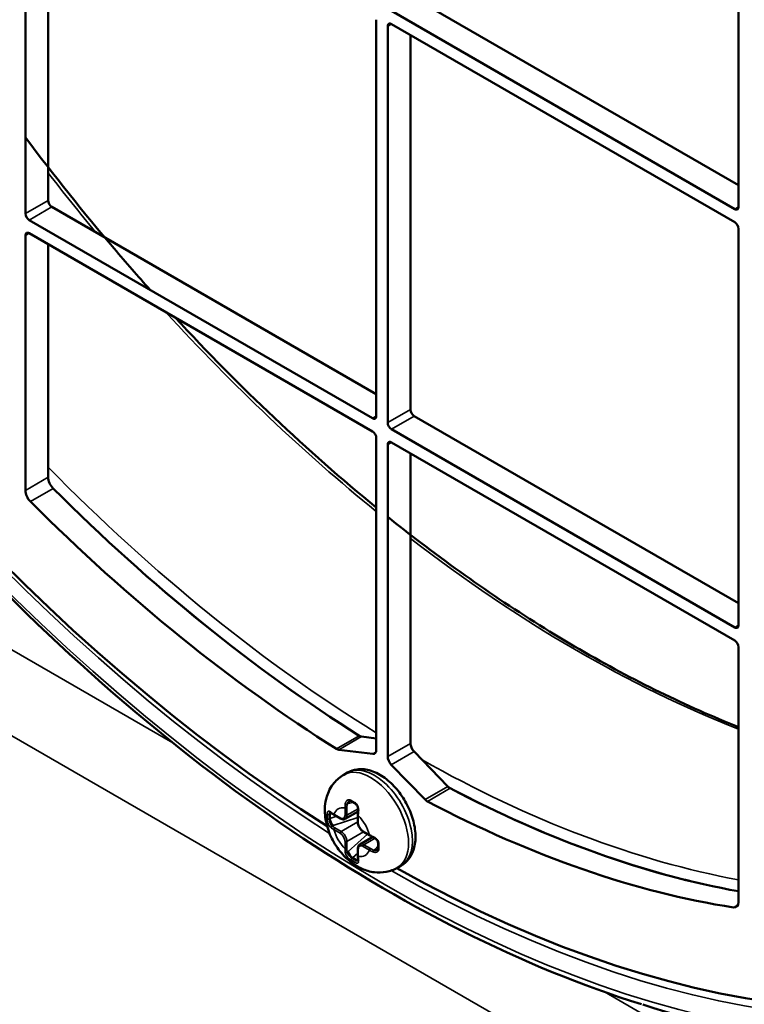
# Model space of a CAD drawing. Header units: millimetres. Extents: x 50 to 3176, y 50 to 2109.
# Tile 739 of 817: x 1944 to 1971, y 1599 to 1636. Entities that reach past the tile are written whole.
import ezdxf

# ---------------------------------------------------------------- set-up
doc = ezdxf.new("R2010")
doc.units = ezdxf.units.MM
doc.header["$LTSCALE"] = 10
doc.layers.add('Visible (ISO)', color=7, linetype='Continuous', lineweight=50)
doc.layers.add('Visible Narrow (ISO)', color=7, linetype='Continuous', lineweight=35)

msp = doc.modelspace()

# ---------------------------------------------------------------- linework, layer by layer
at = {"layer": 'Visible (ISO)'}
for p, q in [((1970.4612, 1643.9209), (1970.4612, 1629.1423)), ((1943.874, 1628.8974), (1943.874, 1643.6759)), ((1944.7225, 1629.3873), (1944.7225, 1643.3493)), ((1970.4612, 1629.9588), (1958.3697, 1636.9398)), ((1970.3198, 1629.0607), (1957.5211, 1636.4499)), ((1956.9555, 1636.1233), (1956.9555, 1621.3448)), ((1957.3797, 1621.0998), (1957.3797, 1635.8784)), ((1957.5211, 1635.96), (1970.3198, 1628.5708)), ((1958.2282, 1621.5897), (1958.2282, 1635.5518)), ((1956.9555, 1622.1613), (1944.8639, 1629.1423)), ((1956.814, 1621.2631), (1944.0154, 1628.6524)), ((1944.0154, 1628.1625), (1956.814, 1620.7732)), ((1970.4612, 1628.3258), (1970.4612, 1613.5472)), ((1943.874, 1618.5745), (1943.874, 1628.0809)), ((1944.7225, 1619.0644), (1944.7225, 1627.7543)), ((1970.4612, 1614.3637), (1958.3697, 1621.3448)), ((1970.3198, 1613.4656), (1957.5211, 1620.8549)), ((1956.9555, 1620.5283), (1956.9555, 1608.8966)), ((1957.3797, 1608.6517), (1957.3797, 1620.2833)), ((1957.5211, 1620.365), (1970.3198, 1612.9757)), ((1958.2282, 1619.9567), (1958.2282, 1609.1416)), ((1970.4612, 1612.7307), (1970.4612, 1603.2244)), ((1956.9555, 1609.3246), (1956.4072, 1609.3924)), ((1955.5587, 1608.9025), (1956.8209, 1608.7463)), ((1959.625, 1607.5346), (1958.3628, 1608.8359)), ((1957.5143, 1608.346), (1958.7765, 1607.0447)), ((1955.8847, 1608.0533), (1955.7433, 1607.9716)), ((1955.9368, 1606.9846), (1955.9368, 1606.9846)), ((1955.223, 1606.3416), (1955.223, 1606.5049)), ((1955.3842, 1606.4766), (1955.6223, 1606.3392)), ((1956.2766, 1606.6035), (1955.7973, 1606.3268)), ((1956.2691, 1606.4737), (1956.2691, 1606.1987)), ((1956.4708, 1605.8493), (1956.709, 1605.7118)), ((1956.8251, 1605.6534), (1956.3458, 1605.3767)), ((1956.2691, 1605.219), (1956.2691, 1604.944)), ((1956.9853, 1605.1685), (1956.9853, 1605.1685)), ((1956.213, 1604.7903), (1956.0716, 1604.8719)), ((1957.8847, 1604.5892), (1957.7433, 1604.5075))]:
    msp.add_line(p, q, dxfattribs=at)
for centre, major_axis, ratio, start_param, end_param in [((1957.1676, 1652.0042), (-28.9, 50.0563), 0.5773503, 2.3697486, 7.0550293), ((1957.1676, 1652.0042), (-28.9, 50.0563), 0.5773503, 0.8354587, 2.306134), ((1957.5211, 1635.7967), (-0.1, 0.1732), 0.5773503, 5.4977871, 7.0685835), ((1944.8639, 1629.3056), (-0.1, 0.1732), 0.5773503, 0.7853982, 2.3561945), ((1944.0154, 1628.8157), (0.1, -0.1732), 0.5773503, 3.9269908, 5.4977871), ((1970.3198, 1629.224), (0.1, -0.1732), 0.5773503, 5.4977871, 7.0685835), ((1970.3198, 1628.4075), (-0.1, 0.1732), 0.5773503, 3.9269908, 5.4977871), ((1944.0154, 1627.9992), (-0.1, 0.1732), 0.5773503, 5.4977871, 7.0685835), ((1958.3697, 1621.5081), (-0.1, 0.1732), 0.5773503, 0.7853982, 2.3561945), ((1956.814, 1621.4264), (0.1, -0.1732), 0.5773503, 5.4977871, 7.0685835), ((1956.814, 1620.6099), (-0.1, 0.1732), 0.5773503, 3.9269908, 5.4977871), ((1957.5211, 1621.0182), (0.1, -0.1732), 0.5773503, 3.9269908, 5.4977871), ((1957.5211, 1620.2017), (-0.1, 0.1732), 0.5773503, 5.4977871, 7.0685835), ((1945.0053, 1618.9011), (-0.2, 0.3464), 0.5773503, 0.7853982, 2.0057838), ((1944.1568, 1618.4112), (0.2, -0.3464), 0.5773503, 3.9269908, 5.1473764), ((1958.0161, 1652.4941), (-27, 46.7654), 0.5773503, 2.0057838, 2.3117659), ((1957.1676, 1652.0042), (27, -46.7654), 0.5773503, 5.1473764, 5.4533585), ((1970.3198, 1613.6289), (0.1, -0.1732), 0.5773503, 5.4977871, 7.0685835), ((1970.3198, 1612.8124), (-0.1, 0.1732), 0.5773503, 3.9269908, 5.4977871), ((1956.3296, 1609.6652), (-0.15, 0.2598), 0.5773503, 2.3117659, 2.7305069), ((1958.4404, 1609.0191), (-0.15, 0.2598), 0.5773503, 0.7853982, 1.9818821), ((1955.4811, 1609.1753), (0.15, -0.2598), 0.5773503, 5.4533585, 5.8720995), ((1956.7433, 1609.0191), (0.15, -0.2598), 0.5773503, 5.8720995, 7.0685835), ((1957.5918, 1608.5292), (0.15, -0.2598), 0.5773503, 3.9269908, 5.1234747), ((1959.7026, 1607.7178), (-0.15, 0.2598), 0.5773503, 1.9818821, 2.4006231), ((1958.0161, 1652.4941), (-27, 46.7654), 0.5773503, 2.4006231, 2.6881855), ((1956.0511, 1606.8197), (-0.0741, 0.1871), 0.6530097, 0.224627, 0.8812869), ((1958.8541, 1607.2279), (0.15, -0.2598), 0.5773503, 5.1234747, 5.5422157), ((1957.1676, 1652.0042), (27, -46.7654), 0.5773503, 5.5422157, 5.8481978), ((1955.344, 1606.4114), (-0.0808, 0.184), 0.4890787, 0.325601, 0.8393074), ((1955.3027, 1606.5917), (-0.0311, -0.0392), 0.6598686, 0.0001311, 0.0005623), ((1956.328, 1606.6121), (-0.0496, 0.0063), 0.4808814, 6.2831531, 6.2835541), ((1955.344, 1606.2481), (-0.0808, 0.184), 0.489113, 0.8393644, 2.4101181), ((1956.8583, 1605.6936), (-0.0194, -0.0461), 0.4808723, 6.2828272, 6.2832092), ((1956.0511, 1605.0234), (0.1189, -0.1619), 0.4891047, 3.8730676, 5.4438208), ((1956.8996, 1605.35), (-0.1249, 0.1578), 0.6530078, 2.2603089, 2.9169692), ((1956.1925, 1604.9418), (-0.119, 0.1619), 0.4890808, 2.3022833, 2.8159929), ((1956.328, 1604.8159), (-0.0495, -0.0073), 0.6598636, 6.2825815, 6.2830184), ((1970.1783, 1603.3877), (0.2, -0.3464), 0.5773503, 5.8481978, 7.0685835)]:
    msp.add_ellipse(centre, major_axis=major_axis, ratio=ratio, start_param=start_param, end_param=end_param, dxfattribs=at)
for points, knots in [([(1987.5476, 1602.6558), (1990.5222, 1604.6378), (1992.9777, 1607.4823), (1996.5834, 1614.5992), (1997.7421, 1618.8579), (1998.6526, 1628.3564), (1998.4101, 1633.5899), (1996.5502, 1644.5139), (1994.9331, 1650.2025), (1990.485, 1661.4595), (1987.6543, 1667.0259), (1981.0658, 1677.4701), (1977.3091, 1682.346), (1969.2527, 1690.9113), (1964.9545, 1694.5995), (1956.257, 1700.4158), (1951.8592, 1702.5434), (1943.4098, 1705.0325), (1939.3611, 1705.3919), (1933.5257, 1704.5401), (1931.4907, 1703.9135), (1929.6206, 1702.9882)], [3.9640572, 3.9640572, 3.9640572, 3.9640572, 4.2873613, 4.2873613, 4.6078904, 4.6078904, 4.9270689, 4.9270689, 5.2462512, 5.2462512, 5.5655763, 5.5655763, 5.8849383, 5.8849383, 6.2042113, 6.2042113, 6.523339, 6.523339, 6.8428012, 6.8428012, 7.0315171, 7.0315171, 7.0315171, 7.0315171]), ([(1966.8429, 1599.4132), (1962.4311, 1600.793), (1957.8721, 1603.0856), (1948.8999, 1609.2598), (1944.4883, 1613.1432), (1936.2626, 1622.1007), (1932.4495, 1627.1725), (1925.8033, 1637.9924), (1922.971, 1643.7383), (1918.5714, 1655.3286), (1917.0052, 1661.1709), (1915.3006, 1672.368), (1915.1634, 1677.7207), (1915.9275, 1683.978), (1916.163, 1685.3534), (1916.4601, 1686.6788)], [2.9163352, 2.9163352, 2.9163352, 2.9163352, 3.2372528, 3.2372528, 3.5586651, 3.5586651, 3.8798407, 3.8798407, 4.200883, 4.200883, 4.5219994, 4.5219994, 4.8433527, 4.8433527, 4.9376464, 4.9376464, 4.9376464, 4.9376464]), ([(1948.5204, 1626.0514), (1948.0706, 1626.5555), (1947.625, 1627.0674), (1946.0488, 1628.9227), (1944.9437, 1630.3081), (1943.874, 1631.7357)], [3.58132392, 3.58132392, 3.58132392, 3.58132392, 3.62070021, 3.62070021, 3.72200152, 3.72200152, 3.72200152, 3.72200152]), ([(1970.4612, 1609.7494), (1969.4883, 1610.1354), (1968.509, 1610.569), (1966.5313, 1611.535), (1965.5328, 1612.0686), (1963.5356, 1613.2274), (1962.5368, 1613.8526), (1960.5577, 1615.1825), (1959.5773, 1615.886), (1958.194, 1616.9424), (1957.7862, 1617.2618), (1957.3797, 1617.5882)], [2.98645154, 2.98645154, 2.98645154, 2.98645154, 3.06476609, 3.06476609, 3.14405751, 3.14405751, 3.22333646, 3.22333646, 3.30161467, 3.30161467, 3.33445603, 3.33445603, 3.33445603, 3.33445603]), ([(1957.7433, 1604.5075), (1957.6127, 1604.4321), (1957.4693, 1604.38), (1957.175, 1604.3226), (1957.0252, 1604.3206), (1956.7168, 1604.3571), (1956.5633, 1604.4041), (1956.2415, 1604.5455), (1956.0832, 1604.6505), (1955.7732, 1604.9114), (1955.6285, 1605.074), (1955.3799, 1605.429), (1955.2766, 1605.6217), (1955.119, 1606.0289), (1955.0643, 1606.2433), (1955.025, 1606.686), (1955.0362, 1606.9154), (1955.1614, 1607.3278), (1955.2486, 1607.5071), (1955.4812, 1607.7855), (1955.6044, 1607.8914), (1955.7433, 1607.9716)], [2.3561945, 2.3561945, 2.3561945, 2.3561945, 2.5521537, 2.5521537, 2.7633407, 2.7633407, 3.0227098, 3.0227098, 3.3664251, 3.3664251, 3.7765818, 3.7765818, 4.1900456, 4.1900456, 4.6047286, 4.6047286, 5.0024213, 5.0024213, 5.2894077, 5.2894077, 5.4977871, 5.4977871, 5.4977871, 5.4977871]), ([(1957.8847, 1604.5892), (1957.9956, 1604.6532), (1958.0924, 1604.7404), (1958.2532, 1604.9519), (1958.3136, 1605.0782), (1958.4016, 1605.3728), (1958.4202, 1605.5447), (1958.41, 1605.9167), (1958.3757, 1606.1183), (1958.2589, 1606.5186), (1958.1763, 1606.7173), (1957.9729, 1607.0934), (1957.8525, 1607.2709), (1957.5822, 1607.5913), (1957.4323, 1607.734), (1957.1106, 1607.9698), (1956.9386, 1608.0627), (1956.5907, 1608.1735), (1956.4145, 1608.1958), (1956.1163, 1608.1565), (1955.9942, 1608.1164), (1955.8847, 1608.0533)], [3.9269908, 3.9269908, 3.9269908, 3.9269908, 4.1645292, 4.1645292, 4.4260652, 4.4260652, 4.7443779, 4.7443779, 5.0975243, 5.0975243, 5.4497124, 5.4497124, 5.7984142, 5.7984142, 6.1491785, 6.1491785, 6.5038652, 6.5038652, 6.8341016, 6.8341016, 7.0685835, 7.0685835, 7.0685835, 7.0685835]), ([(1956.023, 1606.9801), (1956.0108, 1606.9876), (1955.9986, 1606.9921), (1955.9752, 1606.9959), (1955.9639, 1606.995), (1955.9475, 1606.9901), (1955.9421, 1606.9877), (1955.9368, 1606.9846)], [0, 0, 0, 0, 0.006216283, 0.006216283, 0.012798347, 0.012798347, 0.016207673, 0.016207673, 0.016207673, 0.016207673]), ([(1956.0938, 1606.938), (1956.089, 1606.9408), (1956.0843, 1606.9435), (1956.0747, 1606.9491), (1956.07, 1606.9519), (1956.0605, 1606.9575), (1956.0558, 1606.9603), (1956.0464, 1606.9659), (1956.0417, 1606.9687), (1956.0323, 1606.9744), (1956.0277, 1606.9772), (1956.023, 1606.9801)], [1.570767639, 1.570767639, 1.570767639, 1.570767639, 1.576679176, 1.576679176, 1.582590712, 1.582590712, 1.588502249, 1.588502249, 1.594413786, 1.594413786, 1.600325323, 1.600325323, 1.600325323, 1.600325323]), ([(1956.1667, 1606.8971), (1956.1618, 1606.8998), (1956.1568, 1606.9025), (1956.147, 1606.9079), (1956.1422, 1606.9106), (1956.1324, 1606.916), (1956.1276, 1606.9188), (1956.1179, 1606.9242), (1956.113, 1606.927), (1956.1034, 1606.9325), (1956.0986, 1606.9352), (1956.0938, 1606.938)], [1.541216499, 1.541216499, 1.541216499, 1.541216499, 1.547148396, 1.547148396, 1.553080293, 1.553080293, 1.55901219, 1.55901219, 1.564944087, 1.564944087, 1.570875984, 1.570875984, 1.570875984, 1.570875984]), ([(1956.2784, 1606.6184), (1956.2806, 1606.6362), (1956.2812, 1606.656), (1956.2788, 1606.6969), (1956.2756, 1606.7185), (1956.2652, 1606.7614), (1956.2577, 1606.7833), (1956.239, 1606.8225), (1956.2278, 1606.8405), (1956.2039, 1606.8696), (1956.1911, 1606.8814), (1956.1744, 1606.8927), (1956.1705, 1606.895), (1956.1667, 1606.8971)], [0, 0, 0, 0, 0.006406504, 0.006406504, 0.012914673, 0.012914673, 0.019680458, 0.019680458, 0.02621736, 0.02621736, 0.032279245, 0.032279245, 0.034077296, 0.034077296, 0.034077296, 0.034077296]), ([(1955.2716, 1606.5525), (1955.2607, 1606.5612), (1955.2505, 1606.5676), (1955.2358, 1606.5746), (1955.2309, 1606.5756), (1955.2283, 1606.5758), (1955.228, 1606.5758), (1955.228, 1606.5758)], [0, 0, 0, 0, 0.006111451, 0.006111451, 0.011680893, 0.011680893, 0.013777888, 0.013777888, 0.013777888, 0.013777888]), ([(1955.3842, 1606.4766), (1955.3761, 1606.4813), (1955.3681, 1606.4861), (1955.3523, 1606.4958), (1955.3445, 1606.5007), (1955.3293, 1606.5106), (1955.3218, 1606.5157), (1955.307, 1606.526), (1955.2997, 1606.5312), (1955.2855, 1606.5418), (1955.2785, 1606.5471), (1955.2716, 1606.5525)], [1.57041222, 1.57041222, 1.57041222, 1.57041222, 1.60144356, 1.60144356, 1.63247491, 1.63247491, 1.66350625, 1.66350625, 1.69453759, 1.69453759, 1.72556894, 1.72556894, 1.72556894, 1.72556894]), ([(1956.2691, 1606.4737), (1956.269, 1606.4831), (1956.2692, 1606.4925), (1956.2697, 1606.5115), (1956.27, 1606.521), (1956.271, 1606.5402), (1956.2717, 1606.5499), (1956.2732, 1606.5693), (1956.274, 1606.579), (1956.276, 1606.5987), (1956.2771, 1606.6085), (1956.2784, 1606.6184)], [4.71201432, 4.71201432, 4.71201432, 4.71201432, 4.74303531, 4.74303531, 4.7740658, 4.7740658, 4.80509629, 4.80509629, 4.83612678, 4.83612678, 4.86715727, 4.86715727, 4.86715727, 4.86715727]), ([(1955.6223, 1606.3392), (1955.6335, 1606.3327), (1955.645, 1606.3271), (1955.6682, 1606.3179), (1955.6801, 1606.3143), (1955.704, 1606.3095), (1955.7161, 1606.3082), (1955.7402, 1606.3085), (1955.7522, 1606.31), (1955.7755, 1606.3161), (1955.7868, 1606.3207), (1955.7973, 1606.3268)], [3.14159265, 3.14159265, 3.14159265, 3.14159265, 3.29867229, 3.29867229, 3.45575192, 3.45575192, 3.61283155, 3.61283155, 3.76991118, 3.76991118, 3.92699082, 3.92699082, 3.92699082, 3.92699082]), ([(1956.2691, 1606.1987), (1956.2691, 1606.1728), (1956.2726, 1606.146), (1956.2857, 1606.0919), (1956.2953, 1606.0647), (1956.3196, 1606.012), (1956.3343, 1605.9864), (1956.3678, 1605.939), (1956.3866, 1605.9171), (1956.4269, 1605.8787), (1956.4484, 1605.8622), (1956.4708, 1605.8493)], [1.5707963, 1.5707963, 1.5707963, 1.5707963, 1.8849556, 1.8849556, 2.1991149, 2.1991149, 2.5132741, 2.5132741, 2.8274334, 2.8274334, 3.1415927, 3.1415927, 3.1415927, 3.1415927]), ([(1956.8389, 1605.6475), (1956.8297, 1605.6514), (1956.8206, 1605.6553), (1956.8027, 1605.6634), (1956.7938, 1605.6675), (1956.7762, 1605.6759), (1956.7676, 1605.6802), (1956.7504, 1605.689), (1956.742, 1605.6934), (1956.7253, 1605.7025), (1956.7171, 1605.7071), (1956.7089, 1605.7118)], [1.41603837, 1.41603837, 1.41603837, 1.41603837, 1.44706457, 1.44706457, 1.47809077, 1.47809077, 1.50911696, 1.50911696, 1.54014316, 1.54014316, 1.57115993, 1.57115993, 1.57115993, 1.57115993]), ([(1956.3458, 1605.3767), (1956.3354, 1605.3707), (1956.3257, 1605.3632), (1956.3088, 1605.346), (1956.3014, 1605.3363), (1956.2892, 1605.3156), (1956.2842, 1605.3045), (1956.2764, 1605.2814), (1956.2736, 1605.2694), (1956.2699, 1605.2446), (1956.2691, 1605.2319), (1956.2691, 1605.219)], [0.78539816, 0.78539816, 0.78539816, 0.78539816, 0.9424778, 0.9424778, 1.09955743, 1.09955743, 1.25663706, 1.25663706, 1.41371669, 1.41371669, 1.57079633, 1.57079633, 1.57079633, 1.57079633]), ([(1957.0245, 1605.4114), (1957.0249, 1605.4265), (1957.0226, 1605.4434), (1957.0126, 1605.477), (1957.0052, 1605.494), (1956.9862, 1605.5267), (1956.9745, 1605.5428), (1956.9475, 1605.5736), (1956.9318, 1605.5885), (1956.8982, 1605.6151), (1956.8799, 1605.6271), (1956.8543, 1605.6406), (1956.8465, 1605.6443), (1956.8389, 1605.6475)], [0, 0, 0, 0, 0.006211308, 0.006211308, 0.012121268, 0.012121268, 0.018065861, 0.018065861, 0.024424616, 0.024424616, 0.031137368, 0.031137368, 0.034088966, 0.034088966, 0.034088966, 0.034088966]), ([(1957.0245, 1605.2455), (1957.0242, 1605.2564), (1957.024, 1605.2674), (1957.0236, 1605.2893), (1957.0235, 1605.3003), (1957.0234, 1605.3223), (1957.0234, 1605.3334), (1957.0235, 1605.3556), (1957.0236, 1605.3667), (1957.024, 1605.389), (1957.0242, 1605.4002), (1957.0245, 1605.4114)], [4.682864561, 4.682864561, 4.682864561, 4.682864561, 4.694674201, 4.694674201, 4.706483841, 4.706483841, 4.718293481, 4.718293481, 4.730103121, 4.730103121, 4.74191276, 4.74191276, 4.74191276, 4.74191276]), ([(1956.9853, 1605.1685), (1956.999, 1605.1764), (1957.0093, 1605.1875), (1957.0217, 1605.2137), (1957.0249, 1605.2285), (1957.0245, 1605.2455)], [0, 0, 0, 0, 0.008814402, 0.008814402, 0.016175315, 0.016175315, 0.016175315, 0.016175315]), ([(1956.2785, 1604.8086), (1956.2772, 1604.8172), (1956.2761, 1604.826), (1956.2741, 1604.8436), (1956.2732, 1604.8525), (1956.2717, 1604.8704), (1956.2711, 1604.8794), (1956.27, 1604.8977), (1956.2697, 1604.9068), (1956.2692, 1604.9253), (1956.269, 1604.9346), (1956.2691, 1604.944)], [4.55762655, 4.55762655, 4.55762655, 4.55762655, 4.58865365, 4.58865365, 4.61968075, 4.61968075, 4.65070785, 4.65070785, 4.68173495, 4.68173495, 4.71276205, 4.71276205, 4.71276205, 4.71276205]), ([(1956.2769, 1604.7592), (1956.2769, 1604.7592), (1956.2776, 1604.7602), (1956.2792, 1604.7657), (1956.28, 1604.7696), (1956.2809, 1604.7819), (1956.2807, 1604.7915), (1956.2791, 1604.8045), (1956.2788, 1604.8065), (1956.2785, 1604.8086)], [0.004104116, 0.004104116, 0.004104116, 0.004104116, 0.008275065, 0.008275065, 0.011892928, 0.011892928, 0.016991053, 0.016991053, 0.017897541, 0.017897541, 0.017897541, 0.017897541]), ([(1966.8858, 1599.3998), (1969.0799, 1598.7164), (1971.3999, 1598.1252), (1976.3034, 1597.2045), (1978.8876, 1596.8751), (1984.2994, 1596.5748), (1987.1276, 1596.6047), (1992.9535, 1597.1246), (1995.951, 1597.616), (2001.9757, 1599.1318), (2005.0016, 1600.1574), (2007.9486, 1601.4509)], [3.36789688, 3.36789688, 3.36789688, 3.36789688, 3.46697904, 3.46697904, 3.5660612, 3.5660612, 3.66514336, 3.66514336, 3.76422551, 3.76422551, 3.86330767, 3.86330767, 3.86330767, 3.86330767])]:
    msp.add_open_spline(points, degree=3, knots=knots, dxfattribs=at)
msp.add_open_spline([(1956.9555, 1617.9317), (1954.3825, 1620.0328), (1951.8639, 1622.4134), (1949.4549, 1625.022)], degree=3, dxfattribs=at)
at = {"layer": 'Visible Narrow (ISO)'}
for p, q in [((1957.5211, 1635.96), (1957.3797, 1635.8784)), ((1943.874, 1628.8974), (1944.7225, 1629.3873)), ((1944.8639, 1629.1423), (1944.0154, 1628.6524)), ((1970.3198, 1629.0607), (1970.4612, 1629.1423)), ((1944.0154, 1628.1625), (1943.874, 1628.0809)), ((1926.0609, 1622.6212), (1949.37, 1609.1637)), ((1957.3797, 1621.0998), (1958.2282, 1621.5897)), ((1956.814, 1621.2631), (1956.9555, 1621.3448)), ((1958.3697, 1621.3448), (1957.5211, 1620.8549)), ((2011.5877, 1570.0343), (1924.696, 1620.2013)), ((1957.5211, 1620.365), (1957.3797, 1620.2833)), ((1943.874, 1618.5745), (1944.7225, 1619.0644)), ((1944.0597, 1618.1605), (1944.9083, 1618.6504)), ((1970.3198, 1613.4656), (1970.4612, 1613.5472)), ((1956.3202, 1609.4259), (1955.4717, 1608.936)), ((1956.4072, 1609.3924), (1955.5587, 1608.9025)), ((1957.3797, 1608.6517), (1958.2282, 1609.1416)), ((1956.8209, 1608.7463), (1956.9408, 1608.8155)), ((1958.3628, 1608.8359), (1957.5143, 1608.346)), ((1958.7765, 1607.0447), (1959.625, 1607.5346)), ((1958.8635, 1606.9778), (1959.712, 1607.4677)), ((1955.9096, 1606.9013), (1955.8684, 1606.8775)), ((1955.9096, 1606.9013), (1956.0856, 1606.9427)), ((1955.223, 1606.5049), (1955.2006, 1606.492)), ((1955.3019, 1606.5297), (1955.223, 1606.5049)), ((1955.3738, 1606.4995), (1955.6119, 1606.362)), ((1955.7887, 1606.4641), (1955.7887, 1606.7391)), ((1955.8594, 1606.7391), (1955.8594, 1606.4641)), ((1955.8594, 1606.4641), (1956.2771, 1606.7052)), ((1956.2837, 1606.4533), (1956.2837, 1606.1783)), ((1956.293, 1606.7144), (1956.293, 1606.7144)), ((1955.2006, 1606.3287), (1955.223, 1606.3416)), ((1955.223, 1606.3416), (1955.479, 1606.4219)), ((1955.344, 1606.0848), (1955.3027, 1606.061)), ((1955.344, 1606.0848), (1956.2691, 1606.3748)), ((1955.6473, 1605.8517), (1956.2691, 1606.2107)), ((1955.6119, 1605.7905), (1955.3738, 1605.928)), ((1955.4092, 1605.9892), (1955.6473, 1605.8517)), ((1956.4812, 1605.8433), (1955.8594, 1605.4843)), ((1956.6233, 1605.7612), (1955.9096, 1605.105)), ((1956.4605, 1605.8721), (1956.6986, 1605.7347)), ((1955.7887, 1605.2094), (1955.7887, 1605.4843)), ((1955.8594, 1605.4843), (1955.8594, 1605.2094)), ((1956.9135, 1605.603), (1956.4958, 1605.3618)), ((1956.4958, 1605.3618), (1956.7339, 1605.2244)), ((1955.8684, 1605.0812), (1955.9096, 1605.105)), ((1956.2691, 1605.0535), (1956.0716, 1604.8719)), ((1956.2837, 1605.1985), (1956.2837, 1604.9236)), ((1956.6986, 1605.1631), (1956.4605, 1605.3006)), ((1956.8583, 1605.1629), (1956.8996, 1605.1867)), ((1957.0234, 1605.3184), (1956.8996, 1605.1867)), ((1956.0716, 1604.8719), (1956.0492, 1604.859)), ((1956.1906, 1604.7773), (1956.213, 1604.7903)), ((1956.213, 1604.7903), (1956.2738, 1604.8462)), ((1970.444, 1603.1222), (1970.2754, 1603.0249)), ((1965.4621, 1599.8729), (2012.9526, 1572.4543))]:
    msp.add_line(p, q, dxfattribs=at)
msp.add_ellipse((1957.309, 1652.0859), major_axis=(-29.5357, 51.1574), ratio=0.5773503, dxfattribs=at)
for centre, major_axis, ratio, start_param, end_param in [((1957.309, 1652.0859), (29.1332, -50.4601), 0.5773503, 5.5025293, 10.2054339), ((1957.4502, 1652.1674), (29.7356, -51.5036), 0.5773503, 5.7240914, 8.6393978), ((1957.309, 1652.0859), (29.1332, -50.4601), 0.5773503, 3.977837, 5.4469409), ((1964.4717, 1656.2213), (-26.7272, 46.2928), 0.5773503, 1.8064202, 1.8608588), ((1964.4717, 1656.2213), (-26.7272, 46.2928), 0.5773503, 1.9371615, 2.1560061), ((1958.2227, 1652.6134), (26.8429, -46.4932), 0.5773503, 5.1342013, 5.4643988), ((1958.0161, 1652.4941), (26.9928, -46.7529), 0.5773503, 5.1454017, 5.4550619), ((1964.4717, 1656.2213), (-26.7272, 46.2928), 0.5773503, 2.1902536, 2.5153257), ((1956.7433, 1606.2396), (-1, 1.7321), 0.5773503, 3.1415927, 6.2831853), ((1956.8847, 1606.3212), (1, -1.7321), 0.5773503, 0, 3.1415927), ((1958.2227, 1652.6134), (26.8429, -46.4932), 0.5773503, 5.5093031, 5.8260425), ((1958.0161, 1652.4941), (26.9928, -46.7529), 0.5773503, 5.5405124, 5.8298698), ((1956.9056, 1607.2028), (0.8866, 1.0186), 0.6669035, 2.36993, 2.5015106), ((1955.833, 1606.8979), (-0.0496, 0.0063), 0.4808592, 0.8026949, 2.4226989), ((1956.6065, 1607.1708), (0.5283, 0.9151), 0.5773127, 2.2014346, 2.3565503), ((1956.0492, 1607.0227), (-0.0261, -0.0426), 0.5941446, 5.13261, 5.5129976), ((1956.0492, 1607.0227), (-0.0261, -0.0426), 0.5941642, 5.5129968, 6.2832826), ((1956.1188, 1606.9813), (-0.025, -0.0433), 0.5773337, 5.1205473, 6.2831853), ((1956.1906, 1606.9411), (0.0239, 0.0439), 0.5600223, 1.9614586, 2.3418417), ((1956.1906, 1606.9411), (-0.0239, -0.0439), 0.5600121, 5.4834124, 6.2831634), ((1957.2248, 1607.883), (-1.4255, -2.9728), 0.5216833, 5.4249499, 5.4864691), ((1955.1653, 1606.5124), (-0.05, 0.0013), 0.5600552, 0.4193391, 0.7997273), ((1955.1653, 1606.5124), (0.05, -0.0013), 0.5599942, 3.9413371, 5.5121491), ((1957.595, 1607.7928), (1.6939, 2.9338), 0.5773524, 2.3266724, 2.3857194), ((1955.3027, 1606.5917), (-0.0311, -0.0392), 0.6598686, 5.5396302, 6.2833165), ((1956.5803, 1607.0166), (-1.5209, -0.0967), 0.4936527, 0.4919443, 0.6239076), ((1956.0362, 1605.8313), (-0.5, 0.866), 0.5773503, 5.8553581, 6.7110129), ((1955.4092, 1606.5199), (-0.025, -0.0433), 0.5773503, 5.4978454, 6.2831853), ((1955.6119, 1606.5662), (0.125, -0.2165), 0.5773503, 5.4977871, 7.0685836), ((1955.8241, 1606.7595), (-0.05, 0), 0.5773503, 0.7854465, 2.3559597), ((1955.8241, 1606.4845), (0.05, 0), 0.5773503, 3.9269921, 5.4977898), ((1955.6473, 1606.5866), (0.15, -0.2598), 0.5773503, 0, 0.7853982), ((1956.3191, 1606.4737), (-0.05, 0), 0.5773503, 0.0002981, 0.785346), ((1956.328, 1606.6121), (-0.0496, 0.0063), 0.4808814, 0.0003688, 0.9011387), ((1957.3374, 1606.9508), (0.8269, 1.057), 0.61789, 2.3268523, 2.4586194), ((1956.0362, 1605.8313), (0.5, -0.866), 0.5773503, 1.14297, 1.9986237), ((1955.1653, 1606.3491), (-0.05, -0.0013), 0.5941416, 0.3898011, 0.7701903), ((1955.1653, 1606.3491), (0.05, 0.0013), 0.5942006, 3.9117091, 5.4825915), ((1955.6473, 1606.3825), (-0.025, -0.0433), 0.5773503, 5.4977877, 6.2831853), ((1956.3191, 1606.1987), (-0.05, 0), 0.5773503, 0, 0.7853983), ((1956.4605, 1606.0763), (-0.125, 0.2165), 0.5773503, 0.7853982, 2.3561945), ((1955.3027, 1606.0202), (-0.031, -0.0392), 0.6598679, 4.0179998, 5.6379355), ((1956.1494, 1606.399), (-1.0976, -0.0394), 0.5820823, 0.6090561, 0.7653937), ((1956.1561, 1606.4207), (-1.0567, 0.0001), 0.577316, 0.6307006, 0.7858161), ((1955.4092, 1605.9484), (-0.025, -0.0433), 0.5773503, 3.9272204, 5.4977451), ((1956.0362, 1605.8313), (-0.5, 0.866), 0.5773503, 1.1429694, 1.9986233), ((1955.6473, 1605.8109), (0.025, 0.0433), 0.5773503, 0.7853902, 2.3561938), ((1955.6119, 1605.5864), (0.125, -0.2165), 0.5773503, 0.7853982, 2.3561945), ((1955.6473, 1605.6068), (0.15, -0.2598), 0.5773503, 0.7853982, 2.3561945), ((1956.4958, 1605.8926), (-0.025, -0.0433), 0.5773503, 5.4977878, 6.2831853), ((1957.4758, 1606.1601), (1.0983, -0.0081), 0.5532528, 3.9303175, 4.0866572), ((1956.734, 1605.7551), (-0.025, -0.0433), 0.5773503, 5.49782, 6.2828893), ((1955.8241, 1605.5047), (-0.05, 0), 0.5773503, 0.785398, 2.3561938), ((1956.4958, 1605.1169), (-0.15, 0.2598), 0.5773503, 5.4977871, 6.2831853), ((1956.4958, 1605.321), (-0.025, -0.0433), 0.5773503, 3.9269915, 5.4977866), ((1956.8583, 1605.6936), (-0.0194, -0.0461), 0.4808723, 5.3821342, 6.2828271), ((1957.0745, 1605.4101), (-0.05, 0.0013), 0.5600325, 0.0000748, 0.799837), ((1957.0745, 1605.4101), (-0.05, 0.0013), 0.5600555, 0.799734, 1.1801232), ((1959.5898, 1606.5176), (1.8818, 2.7071), 0.6281028, 2.3760424, 2.406802), ((1956.9028, 1605.9634), (-0.9348, -1.2178), 0.4977991, 5.6941492, 5.8259178), ((1955.8241, 1605.2298), (0.05, 0), 0.5773503, 3.9270395, 5.4976747), ((1955.833, 1605.1016), (-0.0495, -0.0073), 0.6598743, 0.6453501, 2.2650845), ((1956.6064, 1605.6404), (0.5282, 0.915), 0.5773152, 2.355764, 2.5109021), ((1956.3191, 1605.219), (-0.05, 0), 0.5773503, 0, 0.7853982), ((1956.4605, 1605.0965), (-0.125, 0.2165), 0.5773503, 5.4977871, 7.0685835), ((1956.0362, 1605.8313), (0.5, -0.866), 0.5773503, 5.8553591, 6.7110129), ((1956.734, 1605.1835), (0.025, 0.0433), 0.5773503, 0.7855107, 2.3561362), ((1957.6534, 1605.8939), (1.3202, 0.2526), 0.667187, 3.7854057, 3.91737), ((1957.4813, 1605.6554), (-1.0565, 0.0001), 0.577312, 0.7850315, 0.9401696), ((1956.8583, 1605.122), (-0.0194, -0.0461), 0.4808844, 3.8605865, 5.4802527), ((1957.0745, 1605.2468), (-0.05, -0.0013), 0.5941624, 6.2830494, 7.0533281), ((1957.0745, 1605.2468), (0.05, 0.0013), 0.5941421, 3.9117898, 4.292178), ((1959.5898, 1606.5176), (1.8818, 2.7071), 0.6281028, 2.406802, 2.4375616), ((1956.0492, 1604.8182), (0.0261, 0.0426), 0.5941995, 0.8006452, 2.3714313), ((1956.0492, 1604.8182), (-0.0261, -0.0426), 0.5941733, 5.5130149, 5.893398), ((1958.5031, 1606.1943), (-3.3721, 0), 0.5773467, 0.7558216, 0.7854813), ((1956.1188, 1604.7767), (0.025, 0.0433), 0.5773671, 0.7854032, 2.7334233), ((1958.5116, 1606.1989), (-3.3838, 0), 0.5773483, 0.7853707, 0.8149283), ((1956.1906, 1604.7365), (0.0239, 0.0439), 0.5599938, 0.7710345, 2.3418928), ((1956.1906, 1604.7365), (0.0239, 0.0439), 0.5600524, 2.3418563, 2.7222439), ((1956.3191, 1604.944), (-0.05, 0), 0.5773503, 0, 0.7853712), ((1956.328, 1604.8159), (-0.0495, -0.0073), 0.6598636, 6.2830183, 7.0269572), ((1957.0403, 1605.3823), (-0.5145, -0.9703), 0.571874, 5.476263, 5.632602)]:
    msp.add_ellipse(centre, major_axis=major_axis, ratio=ratio, start_param=start_param, end_param=end_param, dxfattribs=at)
for points, knots in [([(1955.7964, 1606.8851), (1955.7984, 1606.9008), (1955.8016, 1606.9155), (1955.8068, 1606.9319), (1955.8078, 1606.9348), (1955.8127, 1606.9482), (1955.8173, 1606.958), (1955.8252, 1606.9716), (1955.828, 1606.9759), (1955.8363, 1606.9876), (1955.8423, 1606.9948), (1955.8531, 1607.0057), (1955.8577, 1607.0098), (1955.8718, 1607.021), (1955.8818, 1607.0268), (1955.8945, 1607.0323), (1955.897, 1607.0333), (1955.9101, 1607.0381), (1955.9209, 1607.0405), (1955.9342, 1607.0415), (1955.9364, 1607.0416), (1955.9478, 1607.0418), (1955.9571, 1607.0409), (1955.9705, 1607.0383), (1955.9747, 1607.0373), (1955.9897, 1607.0329), (1955.9999, 1607.0286), (1956.0116, 1607.0218), (1956.0135, 1607.0207), (1956.0154, 1607.0195)], [0.0000006, 0.0000006, 0.0000006, 0.0000006, 0.11777651, 0.11777651, 0.14285714, 0.14285714, 0.23931503, 0.23931503, 0.28571429, 0.28571429, 0.37072129, 0.37072129, 0.42857143, 0.42857143, 0.54367602, 0.54367602, 0.57142857, 0.57142857, 0.69002258, 0.69002258, 0.71428571, 0.71428571, 0.81134316, 0.81134316, 0.85714286, 0.85714286, 0.97647404, 0.97647404, 1, 1, 1, 1]), ([(1955.8684, 1606.8775), (1955.87, 1606.8879), (1955.8725, 1606.8981), (1955.8799, 1606.9195), (1955.8853, 1606.9306), (1955.8982, 1606.9509), (1955.9058, 1606.9601), (1955.9209, 1606.9741), (1955.9281, 1606.9795), (1955.936, 1606.9842), (1955.9364, 1606.9844), (1955.9368, 1606.9846)], [0, 0, 0, 0, 0.11210495, 0.11210495, 0.25, 0.25, 0.39019772, 0.39019772, 0.5, 0.5, 0.50547606, 0.50547606, 0.50547606, 0.50547606]), ([(1956.0859, 1606.9773), (1956.0779, 1606.982), (1956.0619, 1606.9913), (1956.0384, 1607.0054), (1956.023, 1607.0148), (1956.0154, 1607.0195)], [0, 0, 0, 0, 0.33333333, 0.66666667, 0.99997651, 0.99997651, 0.99997651, 0.99997651]), ([(1956.1587, 1606.9367), (1956.1506, 1606.9411), (1956.1344, 1606.9499), (1956.1101, 1606.9635), (1956.094, 1606.9727), (1956.0859, 1606.9773)], [0.00002292, 0.00002292, 0.00002292, 0.00002292, 0.33333333, 0.66666667, 0.99998821, 0.99998821, 0.99998821, 0.99998821]), ([(1956.1587, 1606.9367), (1956.1694, 1606.9311), (1956.1797, 1606.9242), (1956.1919, 1606.914), (1956.194, 1606.9122), (1956.204, 1606.9032), (1956.2119, 1606.895), (1956.2232, 1606.8817), (1956.2269, 1606.877), (1956.2388, 1606.861), (1956.2462, 1606.8491), (1956.2547, 1606.8332), (1956.2564, 1606.8299), (1956.2649, 1606.8127), (1956.2711, 1606.7979), (1956.2773, 1606.7794), (1956.2783, 1606.7765), (1956.283, 1606.7615), (1956.2862, 1606.749), (1956.2904, 1606.7292), (1956.2918, 1606.7221), (1956.2953, 1606.7007), (1956.2968, 1606.6865), (1956.2979, 1606.667), (1956.2981, 1606.6616), (1956.2984, 1606.6395), (1956.2975, 1606.6227), (1956.2955, 1606.6031), (1956.2952, 1606.6002), (1956.2948, 1606.5973)], [0, 0, 0, 0, 0.11877668, 0.11877668, 0.14285714, 0.14285714, 0.2374953, 0.2374953, 0.28571429, 0.28571429, 0.39935092, 0.39935092, 0.42857143, 0.42857143, 0.54922964, 0.54922964, 0.57142857, 0.57142857, 0.66292717, 0.66292717, 0.71428571, 0.71428571, 0.81800279, 0.81800279, 0.85714286, 0.85714286, 0.9790405, 0.9790405, 0.99999943, 0.99999943, 0.99999943, 0.99999943]), ([(1955.1193, 1606.5022), (1955.1196, 1606.5145), (1955.1205, 1606.526), (1955.1221, 1606.5369), (1955.1225, 1606.5391), (1955.1228, 1606.5413), (1955.1232, 1606.5434), (1955.1247, 1606.5517), (1955.1267, 1606.5596), (1955.129, 1606.5667), (1955.1302, 1606.5706), (1955.1316, 1606.5742), (1955.1331, 1606.5776), (1955.1363, 1606.5851), (1955.14, 1606.5913), (1955.1443, 1606.5965), (1955.1455, 1606.598), (1955.1468, 1606.5994), (1955.1481, 1606.6007), (1955.1532, 1606.6058), (1955.159, 1606.6097), (1955.1656, 1606.6121), (1955.1666, 1606.6124), (1955.1676, 1606.6128), (1955.1687, 1606.613), (1955.1739, 1606.6145), (1955.1795, 1606.615), (1955.1855, 1606.6147), (1955.1886, 1606.6145), (1955.1918, 1606.6141), (1955.1951, 1606.6135), (1955.2028, 1606.612), (1955.2109, 1606.6092), (1955.2196, 1606.6049), (1955.2217, 1606.6039), (1955.2239, 1606.6028), (1955.2261, 1606.6015), (1955.2364, 1606.5958), (1955.2475, 1606.5882), (1955.2595, 1606.5789), (1955.2604, 1606.5782), (1955.2614, 1606.5775), (1955.2623, 1606.5768)], [0, 0, 0, 0, 0.119125, 0.119125, 0.119125, 0.1428571, 0.1428571, 0.1428571, 0.2360064, 0.2360064, 0.2360064, 0.2857143, 0.2857143, 0.2857143, 0.396855, 0.396855, 0.396855, 0.4285714, 0.4285714, 0.4285714, 0.5524723, 0.5524723, 0.5524723, 0.5714286, 0.5714286, 0.5714286, 0.6656799, 0.6656799, 0.6656799, 0.7142857, 0.7142857, 0.7142857, 0.8288839, 0.8288839, 0.8288839, 0.8571429, 0.8571429, 0.8571429, 0.989737, 0.989737, 0.989737, 1, 1, 1, 1]), ([(1955.2006, 1606.492), (1955.2009, 1606.5017), (1955.2017, 1606.5108), (1955.204, 1606.5276), (1955.2055, 1606.5352), (1955.2081, 1606.544), (1955.2087, 1606.5459), (1955.2118, 1606.5549), (1955.2148, 1606.5609), (1955.2214, 1606.5701), (1955.2249, 1606.5734), (1955.2287, 1606.5758)], [0.00000002, 0.00000002, 0.00000002, 0.00000002, 0.10932097, 0.10932097, 0.2187442, 0.2187442, 0.25, 0.25, 0.375, 0.375, 0.48515896, 0.48515896, 0.48515896, 0.48515896]), ([(1955.2623, 1606.0012), (1955.2511, 1606.0101), (1955.2406, 1606.0201), (1955.2294, 1606.0328), (1955.228, 1606.0344), (1955.2184, 1606.0457), (1955.2107, 1606.0562), (1955.2007, 1606.0714), (1955.1983, 1606.0753), (1955.1899, 1606.0892), (1955.1841, 1606.0998), (1955.1753, 1606.1173), (1955.172, 1606.1242), (1955.1624, 1606.1457), (1955.1565, 1606.1605), (1955.1501, 1606.1788), (1955.1489, 1606.1823), (1955.1428, 1606.2008), (1955.1385, 1606.2155), (1955.1341, 1606.2334), (1955.1333, 1606.2366), (1955.1298, 1606.252), (1955.1274, 1606.2642), (1955.1245, 1606.2813), (1955.1237, 1606.2867), (1955.1211, 1606.3058), (1955.12, 1606.3187), (1955.1194, 1606.3326), (1955.1194, 1606.3346), (1955.1193, 1606.3366)], [0, 0, 0, 0, 0.1253465, 0.1253465, 0.1428571, 0.1428571, 0.2499687, 0.2499687, 0.2857143, 0.2857143, 0.3740097, 0.3740097, 0.4285714, 0.4285714, 0.5438275, 0.5438275, 0.5714286, 0.5714286, 0.6885438, 0.6885438, 0.7142857, 0.7142857, 0.8116697, 0.8116697, 0.8571429, 0.8571429, 0.9791801, 0.9791801, 1, 1, 1, 1]), ([(1955.3027, 1606.061), (1955.2962, 1606.0666), (1955.2899, 1606.0731), (1955.2761, 1606.0895), (1955.2688, 1606.1), (1955.2552, 1606.1228), (1955.2489, 1606.1352), (1955.2385, 1606.1586), (1955.2342, 1606.1694), (1955.2293, 1606.1831), (1955.2284, 1606.1856), (1955.2231, 1606.2016), (1955.2191, 1606.2153), (1955.2132, 1606.2385), (1955.2111, 1606.248), (1955.2085, 1606.2611), (1955.2078, 1606.2649), (1955.2049, 1606.2814), (1955.2033, 1606.2939), (1955.2014, 1606.3137), (1955.2009, 1606.3214), (1955.2006, 1606.3287)], [0, 0, 0, 0, 0.10999137, 0.10999137, 0.25, 0.25, 0.38882693, 0.38882693, 0.5, 0.5, 0.52548022, 0.52548022, 0.6584085, 0.6584085, 0.75, 0.75, 0.78753328, 0.78753328, 0.9142768, 0.9142768, 0.99999998, 0.99999998, 0.99999998, 0.99999998]), ([(1956.8289, 1605.6723), (1956.8439, 1605.6659), (1956.8588, 1605.6587), (1956.8755, 1605.6493), (1956.8778, 1605.6479), (1956.8927, 1605.6392), (1956.9049, 1605.631), (1956.9206, 1605.6192), (1956.9244, 1605.6162), (1956.938, 1605.6052), (1956.9477, 1605.5968), (1956.9624, 1605.5826), (1956.9677, 1605.5771), (1956.984, 1605.5596), (1956.9941, 1605.5471), (1957.0052, 1605.5315), (1957.0072, 1605.5286), (1957.0179, 1605.5126), (1957.0253, 1605.4995), (1957.0329, 1605.4834), (1957.0341, 1605.4807), (1957.04, 1605.4668), (1957.044, 1605.4555), (1957.0485, 1605.4393), (1957.0497, 1605.4342), (1957.0536, 1605.4156), (1957.055, 1605.4027), (1957.0549, 1605.3884), (1957.0548, 1605.3866), (1957.0548, 1605.3848)], [0, 0, 0, 0, 0.1228344, 0.1228344, 0.1428571, 0.1428571, 0.2509853, 0.2509853, 0.2857143, 0.2857143, 0.3751874, 0.3751874, 0.4285714, 0.4285714, 0.5443932, 0.5443932, 0.5714286, 0.5714286, 0.6902747, 0.6902747, 0.7142857, 0.7142857, 0.8121599, 0.8121599, 0.8571429, 0.8571429, 0.9813144, 0.9813144, 1, 1, 1, 1]), ([(1956.0154, 1604.7846), (1956.0056, 1604.7906), (1955.9955, 1604.7974), (1955.9825, 1604.8071), (1955.9801, 1604.8089), (1955.9691, 1604.8174), (1955.9601, 1604.8248), (1955.9465, 1604.8368), (1955.9418, 1604.841), (1955.9267, 1604.8552), (1955.9166, 1604.8654), (1955.904, 1604.879), (1955.9014, 1604.8819), (1955.8882, 1604.8968), (1955.8778, 1604.9094), (1955.8662, 1604.9248), (1955.8646, 1604.927), (1955.8558, 1604.9392), (1955.8489, 1604.9494), (1955.8387, 1604.9657), (1955.8352, 1604.9718), (1955.8252, 1604.9896), (1955.8194, 1605.0014), (1955.8126, 1605.0176), (1955.8108, 1605.0221), (1955.804, 1605.0408), (1955.8, 1605.0553), (1955.797, 1605.072), (1955.7967, 1605.0741), (1955.7964, 1605.0762)], [0, 0, 0, 0, 0.11695905, 0.11695905, 0.14285714, 0.14285714, 0.23614453, 0.23614453, 0.28571429, 0.28571429, 0.39849325, 0.39849325, 0.42857143, 0.42857143, 0.55086202, 0.55086202, 0.57142857, 0.57142857, 0.66153833, 0.66153833, 0.71428571, 0.71428571, 0.8178296, 0.8178296, 0.85714286, 0.85714286, 0.98213034, 0.98213034, 0.99999943, 0.99999943, 0.99999943, 0.99999943]), ([(1956.0492, 1604.859), (1956.0421, 1604.8634), (1956.0348, 1604.8683), (1956.0177, 1604.8807), (1956.0077, 1604.8885), (1955.9958, 1604.8986), (1955.9937, 1604.9004), (1955.9836, 1604.9092), (1955.9756, 1604.9166), (1955.9576, 1604.9343), (1955.9478, 1604.9447), (1955.9376, 1604.9565), (1955.9366, 1604.9576), (1955.9272, 1604.9686), (1955.9193, 1604.9787), (1955.9044, 1604.9995), (1955.8976, 1605.0101), (1955.8912, 1605.0217), (1955.8907, 1605.0226), (1955.8839, 1605.0351), (1955.8787, 1605.0466), (1955.8719, 1605.0658), (1955.8698, 1605.0736), (1955.8684, 1605.0812)], [0, 0, 0, 0, 0.09707684, 0.09707684, 0.22371265, 0.22371265, 0.25, 0.25, 0.35294525, 0.35294525, 0.48596069, 0.48596069, 0.5, 0.5, 0.62256168, 0.62256168, 0.75, 0.75, 0.76130983, 0.76130983, 0.90046577, 0.90046577, 1, 1, 1, 1]), ([(1957.0548, 1605.2192), (1957.0552, 1605.2071), (1957.0543, 1605.1953), (1957.0519, 1605.1838), (1957.0515, 1605.1818), (1957.051, 1605.1798), (1957.0505, 1605.1777), (1957.0482, 1605.1689), (1957.045, 1605.1601), (1957.0411, 1605.152), (1957.0391, 1605.1478), (1957.0369, 1605.1438), (1957.0345, 1605.14), (1957.0289, 1605.1311), (1957.0224, 1605.1232), (1957.0149, 1605.1162), (1957.0129, 1605.1143), (1957.0108, 1605.1124), (1957.0086, 1605.1106), (1956.9999, 1605.1034), (1956.9899, 1605.0971), (1956.9788, 1605.0921), (1956.977, 1605.0913), (1956.9752, 1605.0905), (1956.9733, 1605.0897), (1956.9643, 1605.0861), (1956.9547, 1605.0834), (1956.9446, 1605.0815), (1956.9397, 1605.0805), (1956.9346, 1605.0798), (1956.9295, 1605.0793), (1956.9172, 1605.0781), (1956.9044, 1605.0782), (1956.8913, 1605.0797), (1956.8879, 1605.0801), (1956.8845, 1605.0806), (1956.8811, 1605.0812), (1956.866, 1605.0838), (1956.8503, 1605.0883), (1956.8342, 1605.0946), (1956.8324, 1605.0953), (1956.8307, 1605.096), (1956.8289, 1605.0967)], [0, 0, 0, 0, 0.1213009, 0.1213009, 0.1213009, 0.1428571, 0.1428571, 0.1428571, 0.2376759, 0.2376759, 0.2376759, 0.2857143, 0.2857143, 0.2857143, 0.3980318, 0.3980318, 0.3980318, 0.4285714, 0.4285714, 0.4285714, 0.5512043, 0.5512043, 0.5512043, 0.5714286, 0.5714286, 0.5714286, 0.6670789, 0.6670789, 0.6670789, 0.7142857, 0.7142857, 0.7142857, 0.8281347, 0.8281347, 0.8281347, 0.8571429, 0.8571429, 0.8571429, 0.9858595, 0.9858595, 0.9858595, 1, 1, 1, 1]), ([(1956.9853, 1605.1685), (1956.9849, 1605.1683), (1956.9845, 1605.1681), (1956.9738, 1605.1621), (1956.9623, 1605.1577), (1956.942, 1605.153), (1956.9334, 1605.1519), (1956.9127, 1605.151), (1956.9004, 1605.1519), (1956.8781, 1605.1562), (1956.8681, 1605.1591), (1956.8583, 1605.1629)], [0.49452222, 0.49452222, 0.49452222, 0.49452222, 0.5, 0.5, 0.64888937, 0.64888937, 0.75, 0.75, 0.88826881, 0.88826881, 1, 1, 1, 1]), ([(1956.0154, 1604.7846), (1956.023, 1604.78), (1956.0384, 1604.7707), (1956.0619, 1604.7567), (1956.0779, 1604.7474), (1956.086, 1604.7427)], [0.00002294, 0.00002294, 0.00002294, 0.00002294, 0.33333333, 0.66666667, 0.99997983, 0.99997983, 0.99997983, 0.99997983]), ([(1956.086, 1604.7427), (1956.094, 1604.7381), (1956.1101, 1604.7289), (1956.1344, 1604.7152), (1956.1506, 1604.7063), (1956.1587, 1604.7019)], [0, 0, 0, 0, 0.33333333, 0.66666667, 0.99997651, 0.99997651, 0.99997651, 0.99997651]), ([(1956.2948, 1604.7884), (1956.2967, 1604.7752), (1956.2979, 1604.7631), (1956.2982, 1604.7498), (1956.2982, 1604.7474), (1956.298, 1604.7365), (1956.2973, 1604.7288), (1956.2951, 1604.7185), (1956.2942, 1604.7154), (1956.2913, 1604.7068), (1956.2889, 1604.7017), (1956.284, 1604.6942), (1956.2818, 1604.6916), (1956.2746, 1604.6844), (1956.2688, 1604.681), (1956.2608, 1604.6782), (1956.2593, 1604.6777), (1956.2506, 1604.6755), (1956.2428, 1604.675), (1956.2326, 1604.6758), (1956.231, 1604.676), (1956.2221, 1604.6772), (1956.2143, 1604.6789), (1956.2026, 1604.6824), (1956.1987, 1604.6837), (1956.1848, 1604.6888), (1956.1747, 1604.6934), (1956.1625, 1604.6998), (1956.1606, 1604.7008), (1956.1587, 1604.7019)], [0.0000006, 0.0000006, 0.0000006, 0.0000006, 0.11611695, 0.11611695, 0.14285714, 0.14285714, 0.24048209, 0.24048209, 0.28571429, 0.28571429, 0.3718675, 0.3718675, 0.42857143, 0.42857143, 0.5438592, 0.5438592, 0.57142857, 0.57142857, 0.69155404, 0.69155404, 0.71428571, 0.71428571, 0.81136544, 0.81136544, 0.85714286, 0.85714286, 0.97829927, 0.97829927, 1, 1, 1, 1]), ([(1956.2772, 1604.7597), (1956.2768, 1604.7595), (1956.2763, 1604.7593), (1956.2709, 1604.7568), (1956.265, 1604.7556), (1956.2536, 1604.7555), (1956.2486, 1604.756), (1956.2408, 1604.7575), (1956.2385, 1604.758), (1956.228, 1604.7607), (1956.2193, 1604.7638), (1956.2037, 1604.7706), (1956.1972, 1604.7738), (1956.1906, 1604.7774)], [0.5148518, 0.5148518, 0.5148518, 0.5148518, 0.52659297, 0.52659297, 0.65927173, 0.65927173, 0.75, 0.75, 0.78823433, 0.78823433, 0.91474082, 0.91474082, 1, 1, 1, 1])]:
    msp.add_open_spline(points, degree=3, knots=knots, dxfattribs=at)

doc.saveas('drawing.dxf')
